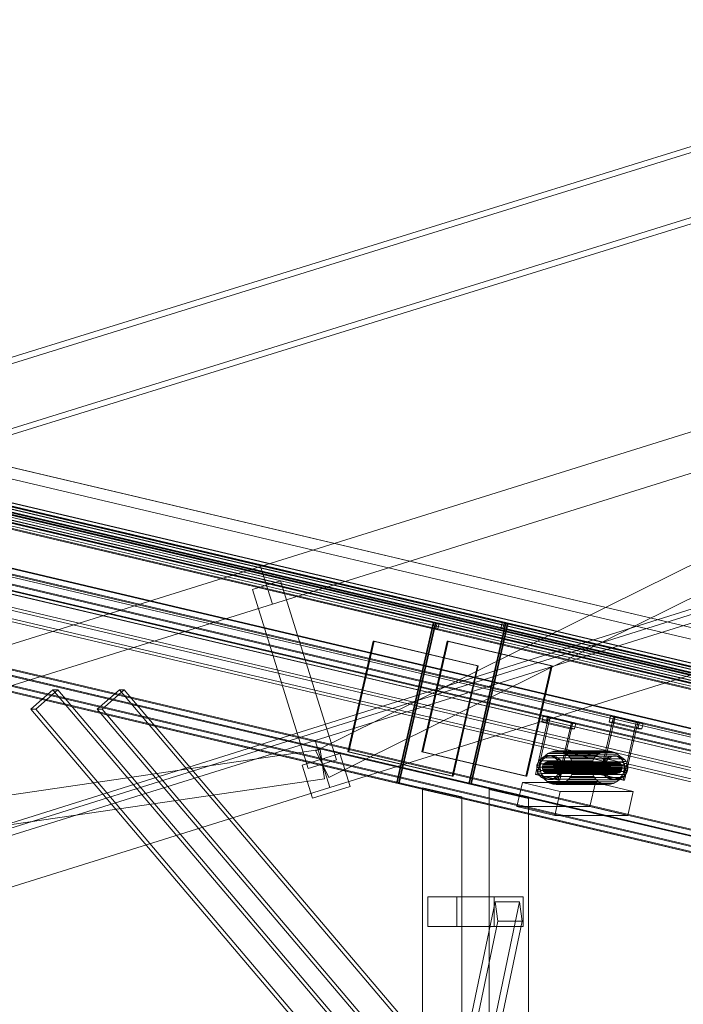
# Model space of a CAD drawing. Header units: millimetres. Extents: x -2233 to 61924, y -68080 to 6847.
# Tile 767 of 1056: x 20240 to 20913, y 1512 to 2510. Entities that reach past the tile are written whole.
import ezdxf

# ---------------------------------------------------------------- set-up
doc = ezdxf.new("R2010")
doc.units = ezdxf.units.MM
for name, color, linetype, lineweight in [('COTAS_P', 1, 'Continuous', 0), ('lateral_C02', 7, 'Continuous', 0), ('lateral_C10', 7, 'Continuous', 0)]:
    doc.layers.add(name, color=color, linetype=linetype, lineweight=lineweight)
doc.dimstyles.new('R19_100', dxfattribs={"dimtxt": 250, "dimasz": 150, "dimexe": 150, "dimexo": 80, "dimgap": 100, "dimtad": 1, "dimtih": 1, "dimtoh": 1, "dimdsep": 46, "dimcen": 0.09, "dimadec": 0, "dimazin": 0, "dimtfac": 1, "dimtdec": 4, "dimtofl": 0, "dimtmove": 0, "dimatfit": 3, "dimfxl": 1, "dimtolj": 1, "dimtzin": 0, "dimarcsym": 0})

# ---------------------------------------------------------------- blocks, each defined once
blk = doc.blocks.new('DIM_R28_4')
at = {"layer": 'COTAS_P'}
for p, q in [((15248.37, 1279.09), (24311.82, 4109.09)), ((24311.82, 4109.09), (24155.23, 4107.34)), ((24311.82, 4109.09), (24182.05, 4021.43)), ((24580.07, 3250), (24311.82, 4109.09)), ((15248.37, 1279.09), (15378.14, 1366.76)), ((15248.37, 1279.09), (15404.97, 1280.85)), ((15516.62, 420), (15248.37, 1279.09))]:
    blk.add_line(p, q, dxfattribs=at)
blk.add_text('9495 P', height=250, rotation=17.34062, dxfattribs=at).set_placement((19750.29, 2789.55))

msp = doc.modelspace()

# ---------------------------------------------------------------- linework, layer by layer
at = {"layer": 'lateral_C02'}
for p, q in [((15575.415, 232.817), (24634.01, 3078.273)), ((15576.913, 228.047), (24635.508, 3073.503)), ((21032.6, 2415.788), (20096.643, 2125.293)), ((20098.422, 2119.563), (21034.379, 2410.057)), ((20117.046, 2059.557), (21053.003, 2350.052)), ((21054.781, 2344.322), (20118.824, 2053.827)), ((20484.747, 1955.55), (21630.207, 2313.212)), ((20540.683, 1768.538), (21629.513, 2307.564)), ((20553.993, 1741.652), (21642.823, 2280.678)), ((20496.669, 1917.368), (21642.129, 2275.03)), ((20539.887, 1778.958), (21685.346, 2136.62)), ((20554.789, 1731.231), (21700.249, 2088.893)), ((19339.287, 1597.888), (20484.747, 1955.55)), ((20484.747, 1955.55), (20496.669, 1917.368)), ((20505.026, 1940.93), (20476.39, 1931.988)), ((20505.026, 1940.93), (20561.656, 1759.565)), ((20533.02, 1750.624), (20476.39, 1931.988)), ((19351.209, 1559.706), (20496.669, 1917.368)), ((19394.427, 1421.296), (20539.887, 1778.958)), ((20539.887, 1778.958), (20554.789, 1731.231)), ((19343.072, 1593.638), (20545.161, 1769.936)), ((20540.683, 1768.538), (20553.993, 1741.652)), ((20545.161, 1769.936), (20549.514, 1740.253)), ((20526.757, 1753.906), (20564.939, 1765.828)), ((20561.656, 1759.565), (20533.02, 1750.624)), ((20575.37, 1732.419), (20564.939, 1765.828)), ((20526.757, 1753.906), (20537.188, 1720.497)), ((19347.425, 1563.956), (20549.514, 1740.253)), ((19409.329, 1373.569), (20554.789, 1731.231)), ((20537.188, 1720.497), (20575.37, 1732.419))]:
    msp.add_line(p, q, dxfattribs=at)
at = {"layer": 'lateral_C10'}
for p, q in [((27636.523, 299.299), (19051.817, 2322.132)), ((19052.31, 2322.132), (27637.016, 299.299)), ((27686.993, 299.299), (19102.287, 2322.132)), ((19102.78, 2322.132), (27687.486, 299.299)), ((18986.506, 2298.702), (27686.506, 248.702)), ((27687.176, 251.624), (18987.176, 2301.624)), ((27735.825, 248.702), (19035.825, 2298.702)), ((19036.495, 2301.624), (27736.495, 251.624)), ((19044.001, 2288.04), (27628.707, 265.207)), ((27629.2, 265.207), (19044.494, 2288.04)), ((19094.471, 2288.04), (27679.177, 265.207)), ((27679.67, 265.207), (19094.964, 2288.04)), ((19053.091, 2279.932), (27618.581, 261.627)), ((27619.251, 264.549), (19053.761, 2282.854)), ((27667.901, 261.627), (19102.41, 2279.932)), ((19103.08, 2282.854), (27668.571, 264.549)), ((19068.902, 2267.296), (27576.745, 262.575)), ((27578.085, 268.419), (19070.242, 2273.141)), ((27590.39, 262.575), (19082.547, 2267.296)), ((19083.887, 2273.141), (27591.73, 268.419)), ((19127.921, 2267.296), (27635.764, 262.575)), ((27637.104, 268.419), (19129.261, 2273.141)), ((27649.41, 262.575), (19141.566, 2267.296)), ((19142.906, 2273.141), (27650.749, 268.419)), ((18891.289, 2246.367), (27725.799, 164.672)), ((27727.139, 170.516), (18892.629, 2252.211)), ((27729.909, 164.672), (18895.399, 2246.367)), ((18896.739, 2252.211), (27731.249, 170.516)), ((18961.159, 2246.367), (27795.668, 164.672)), ((27797.008, 170.516), (18962.499, 2252.211)), ((27799.778, 164.672), (18965.269, 2246.367)), ((18966.609, 2252.211), (27801.118, 170.516)), ((27725.129, 161.75), (18890.619, 2243.445)), ((18891.277, 2243.445), (27725.787, 161.75)), ((27798.451, 161.75), (18963.941, 2243.445)), ((18964.599, 2243.445), (27799.108, 161.75)), ((18963.505, 2198.376), (27663.505, 148.376)), ((27664.175, 151.298), (18964.175, 2201.298)), ((27712.824, 148.376), (19012.824, 2198.376)), ((19013.494, 2201.298), (27713.494, 151.298)), ((20659.786, 1898.438), (19508.767, 2169.655)), ((19509.425, 2169.655), (20660.443, 1898.438)), ((19512.877, 2169.655), (20663.896, 1898.438)), ((20729.655, 1898.438), (19578.637, 2169.655)), ((20733.108, 1898.438), (19582.089, 2169.655)), ((19582.747, 2169.655), (20733.765, 1898.438)), ((19507.427, 2163.811), (20658.446, 1892.594)), ((20662.556, 1892.594), (19511.537, 2163.811)), ((19577.297, 2163.811), (20728.316, 1892.594)), ((20732.425, 1892.594), (19581.407, 2163.811)), ((18868.958, 2148.963), (27703.468, 67.268)), ((27704.125, 67.268), (18869.616, 2148.963)), ((27704.808, 73.112), (18870.298, 2154.807)), ((27707.578, 67.268), (18873.068, 2148.963)), ((18874.408, 2154.807), (27708.918, 73.112)), ((18938.828, 2148.963), (27773.337, 67.268)), ((27774.677, 73.112), (18940.167, 2154.807)), ((18942.28, 2148.963), (27776.79, 67.268)), ((27777.447, 67.268), (18942.938, 2148.963)), ((18944.277, 2154.807), (27778.787, 73.112)), ((19471.474, 2006.991), (20622.493, 1735.774)), ((20623.15, 1735.774), (19472.132, 2006.991)), ((19544.796, 2006.991), (20695.815, 1735.774)), ((20696.472, 1735.774), (19545.454, 2006.991)), ((20659.786, 1898.438), (20622.493, 1735.774)), ((20623.15, 1735.774), (20660.443, 1898.438)), ((20624.414, 1735.321), (20661.707, 1897.985)), ((20625.072, 1735.321), (20662.365, 1897.985)), ((20659.786, 1898.438), (20658.446, 1892.594)), ((20660.443, 1898.438), (20659.786, 1898.438)), ((20663.896, 1898.438), (20659.786, 1898.438)), ((20660.367, 1892.141), (20661.707, 1897.985)), ((21812.726, 1626.768), (20661.707, 1897.985)), ((20661.707, 1897.985), (20662.365, 1897.985)), ((20661.707, 1897.985), (20665.817, 1897.985)), ((20662.365, 1897.985), (21813.384, 1626.768)), ((20662.556, 1892.594), (20663.896, 1898.438)), ((20664.477, 1892.141), (20665.817, 1897.985)), ((20665.817, 1897.985), (21816.836, 1626.768)), ((20733.108, 1898.438), (20695.815, 1735.774)), ((20696.472, 1735.774), (20733.765, 1898.438)), ((20697.736, 1735.321), (20735.029, 1897.985)), ((20698.394, 1735.321), (20735.687, 1897.985)), ((20729.655, 1898.438), (20728.316, 1892.594)), ((20733.765, 1898.438), (20729.655, 1898.438)), ((20730.237, 1892.141), (20731.577, 1897.985)), ((21882.596, 1626.768), (20731.577, 1897.985)), ((20731.577, 1897.985), (20735.687, 1897.985)), ((20732.425, 1892.594), (20733.765, 1898.438)), ((20733.765, 1898.438), (20733.108, 1898.438)), ((20734.347, 1892.141), (20735.687, 1897.985)), ((21886.048, 1626.768), (20735.029, 1897.985)), ((20735.029, 1897.985), (20735.687, 1897.985)), ((20735.687, 1897.985), (21886.706, 1626.768)), ((20658.446, 1892.594), (20662.556, 1892.594)), ((20664.477, 1892.141), (20660.367, 1892.141)), ((20660.367, 1892.141), (21811.386, 1620.924)), ((21815.496, 1620.924), (20664.477, 1892.141)), ((20728.316, 1892.594), (20732.425, 1892.594)), ((20734.347, 1892.141), (20730.237, 1892.141)), ((20730.237, 1892.141), (21881.256, 1620.924)), ((21885.366, 1620.924), (20734.347, 1892.141)), ((20573.13, 1767.706), (20598.81, 1879.72)), ((20574.116, 1767.706), (20599.797, 1879.72)), ((20704.497, 1854.817), (20598.81, 1879.72)), ((20598.81, 1879.72), (20599.797, 1879.72)), ((20599.797, 1879.72), (20705.483, 1854.817)), ((20648.095, 1767.706), (20673.776, 1879.72)), ((20649.082, 1767.706), (20674.763, 1879.72)), ((20779.462, 1854.817), (20673.776, 1879.72)), ((20673.776, 1879.72), (20674.763, 1879.72)), ((20674.763, 1879.72), (20780.449, 1854.817)), ((20704.497, 1854.817), (20678.816, 1742.803)), ((20679.802, 1742.803), (20705.483, 1854.817)), ((20705.483, 1854.817), (20704.497, 1854.817)), ((20779.462, 1854.817), (20753.782, 1742.803)), ((20754.768, 1742.803), (20780.449, 1854.817)), ((20780.449, 1854.817), (20779.462, 1854.817)), ((20274.128, 1830.483), (20251.704, 1810.908)), ((20256.636, 1810.908), (20279.06, 1830.483)), ((20279.06, 1830.483), (20274.128, 1830.483)), ((20677.657, 1355.399), (20274.128, 1830.483)), ((20279.06, 1830.483), (20682.589, 1355.399)), ((20341.532, 1830.483), (20319.108, 1810.908)), ((20324.04, 1810.908), (20346.464, 1830.483)), ((20346.464, 1830.483), (20341.532, 1830.483)), ((20745.061, 1355.399), (20341.532, 1830.483)), ((20346.464, 1830.483), (20749.993, 1355.399)), ((20251.704, 1810.908), (20256.636, 1810.908)), ((20655.233, 1335.823), (20251.704, 1810.908)), ((20660.165, 1335.823), (20256.636, 1810.908)), ((20319.108, 1810.908), (20324.04, 1810.908)), ((20722.637, 1335.823), (20319.108, 1810.908)), ((20727.569, 1335.823), (20324.04, 1810.908)), ((20763.374, 1744.419), (20776.773, 1802.861)), ((20765.018, 1744.419), (20778.417, 1802.861)), ((20769.92, 1797.696), (20771.26, 1803.54)), ((20774.195, 1797.696), (20769.92, 1797.696)), ((20769.92, 1797.696), (20798.744, 1790.904)), ((20800.084, 1796.748), (20771.26, 1803.54)), ((20771.26, 1803.54), (20775.535, 1803.54)), ((20774.195, 1797.696), (20775.535, 1803.54)), ((20803.018, 1790.904), (20774.195, 1797.696)), ((20775.535, 1803.54), (20804.358, 1796.748)), ((20799.832, 1797.427), (20776.773, 1802.861)), ((20776.773, 1802.861), (20778.417, 1802.861)), ((20778.417, 1802.861), (20801.476, 1797.427)), ((20799.832, 1797.427), (20786.433, 1738.985)), ((20788.077, 1738.985), (20801.476, 1797.427)), ((20800.084, 1796.748), (20798.744, 1790.904)), ((20801.476, 1797.427), (20799.832, 1797.427)), ((20804.358, 1796.748), (20800.084, 1796.748)), ((20803.018, 1790.904), (20804.358, 1796.748)), ((20829.134, 1744.419), (20842.533, 1802.861)), ((20830.778, 1744.419), (20844.177, 1802.861)), ((20838.31, 1797.696), (20839.65, 1803.54)), ((20842.585, 1797.696), (20838.31, 1797.696)), ((20838.31, 1797.696), (20867.134, 1790.904)), ((20868.474, 1796.748), (20839.65, 1803.54)), ((20839.65, 1803.54), (20843.925, 1803.54)), ((20865.592, 1797.427), (20842.533, 1802.861)), ((20842.533, 1802.861), (20844.177, 1802.861)), ((20842.585, 1797.696), (20843.925, 1803.54)), ((20871.408, 1790.904), (20842.585, 1797.696)), ((20843.925, 1803.54), (20872.748, 1796.748)), ((20844.177, 1802.861), (20867.235, 1797.427)), ((20865.592, 1797.427), (20852.193, 1738.985)), ((20853.837, 1738.985), (20867.235, 1797.427)), ((20867.235, 1797.427), (20865.592, 1797.427)), ((20868.474, 1796.748), (20867.134, 1790.904)), ((20872.748, 1796.748), (20868.474, 1796.748)), ((20871.408, 1790.904), (20872.748, 1796.748)), ((20798.744, 1790.904), (20803.018, 1790.904)), ((20867.134, 1790.904), (20871.408, 1790.904)), ((20574.116, 1767.706), (20573.13, 1767.706)), ((20573.13, 1767.706), (20678.816, 1742.803)), ((20679.802, 1742.803), (20574.116, 1767.706)), ((20649.082, 1767.706), (20648.095, 1767.706)), ((20648.095, 1767.706), (20753.782, 1742.803)), ((20754.768, 1742.803), (20649.082, 1767.706)), ((20779.028, 1767.348), (20776.081, 1765.872)), ((20782.203, 1768.213), (20779.028, 1767.348)), ((20779.028, 1767.348), (20830.814, 1767.348)), ((20785.483, 1768.434), (20782.203, 1768.213)), ((20782.203, 1768.213), (20833.988, 1768.213)), ((20788.742, 1768.001), (20785.483, 1768.434)), ((20785.483, 1768.434), (20837.268, 1768.434)), ((20791.856, 1766.932), (20788.742, 1768.001)), ((20788.742, 1768.001), (20840.528, 1768.001)), ((20794.704, 1765.268), (20791.856, 1766.932)), ((20791.856, 1766.932), (20843.641, 1766.932)), ((20827.867, 1765.872), (20830.814, 1767.348)), ((20830.814, 1767.348), (20833.988, 1768.213)), ((20833.988, 1768.213), (20837.268, 1768.434)), ((20837.268, 1768.434), (20840.528, 1768.001)), ((20840.528, 1768.001), (20843.641, 1766.932)), ((20843.641, 1766.932), (20846.489, 1765.268)), ((20766.853, 1758.425), (20765.694, 1756.387)), ((20768.382, 1760.195), (20766.853, 1758.425)), ((20766.853, 1758.425), (20769.812, 1758.425)), ((20770.222, 1761.628), (20768.382, 1760.195)), ((20768.382, 1760.195), (20771.341, 1760.195)), ((20769.667, 1758.447), (20768.613, 1755.291)), ((20768.653, 1756.387), (20769.812, 1758.425)), ((20771.309, 1761.335), (20769.667, 1758.447)), ((20769.667, 1758.447), (20821.453, 1758.447)), ((20769.812, 1758.425), (20771.341, 1760.195)), ((20772.302, 1762.67), (20770.222, 1761.628)), ((20770.222, 1761.628), (20773.181, 1761.628)), ((20773.474, 1763.842), (20771.309, 1761.335)), ((20771.309, 1761.335), (20823.094, 1761.335)), ((20771.341, 1760.195), (20773.181, 1761.628)), ((20774.543, 1763.281), (20772.302, 1762.67)), ((20772.302, 1762.67), (20775.261, 1762.67)), ((20773.181, 1761.628), (20775.261, 1762.67)), ((20774.226, 1757.056), (20773.186, 1756.535)), ((20776.081, 1765.872), (20773.474, 1763.842)), ((20773.474, 1763.842), (20825.26, 1763.842)), ((20775.347, 1757.361), (20774.226, 1757.056)), ((20774.226, 1757.056), (20843.274, 1757.056)), ((20776.858, 1763.436), (20774.543, 1763.281)), ((20774.543, 1763.281), (20777.502, 1763.281)), ((20775.261, 1762.67), (20777.502, 1763.281)), ((20776.504, 1757.439), (20775.347, 1757.361)), ((20775.347, 1757.361), (20844.394, 1757.361)), ((20776.081, 1765.872), (20827.867, 1765.872)), ((20777.655, 1757.286), (20776.504, 1757.439)), ((20776.504, 1757.439), (20845.552, 1757.439)), ((20779.159, 1763.131), (20776.858, 1763.436)), ((20776.858, 1763.436), (20779.817, 1763.436)), ((20777.502, 1763.281), (20779.817, 1763.436)), ((20778.754, 1756.909), (20777.655, 1757.286)), ((20777.655, 1757.286), (20846.702, 1757.286)), ((20779.759, 1756.322), (20778.754, 1756.909)), ((20778.754, 1756.909), (20847.801, 1756.909)), ((20781.357, 1762.376), (20779.159, 1763.131)), ((20779.159, 1763.131), (20782.118, 1763.131)), ((20779.817, 1763.436), (20782.118, 1763.131)), ((20783.367, 1761.201), (20781.357, 1762.376)), ((20781.357, 1762.376), (20784.316, 1762.376)), ((20782.118, 1763.131), (20784.316, 1762.376)), ((20785.113, 1759.651), (20783.367, 1761.201)), ((20783.367, 1761.201), (20786.326, 1761.201)), ((20784.316, 1762.376), (20786.326, 1761.201)), ((20786.527, 1757.786), (20785.113, 1759.651)), ((20785.113, 1759.651), (20788.072, 1759.651)), ((20786.326, 1761.201), (20788.072, 1759.651)), ((20787.554, 1755.677), (20786.527, 1757.786)), ((20786.527, 1757.786), (20789.486, 1757.786)), ((20788.072, 1759.651), (20789.486, 1757.786)), ((20789.486, 1757.786), (20790.514, 1755.677)), ((20797.177, 1763.072), (20794.704, 1765.268)), ((20794.704, 1765.268), (20846.489, 1765.268)), ((20799.18, 1760.43), (20797.177, 1763.072)), ((20797.177, 1763.072), (20848.962, 1763.072)), ((20800.636, 1757.442), (20799.18, 1760.43)), ((20799.18, 1760.43), (20850.965, 1760.43)), ((20801.489, 1754.223), (20800.636, 1757.442)), ((20800.636, 1757.442), (20852.421, 1757.442)), ((20820.398, 1755.291), (20821.453, 1758.447)), ((20821.453, 1758.447), (20823.094, 1761.335)), ((20823.094, 1761.335), (20825.26, 1763.842)), ((20825.26, 1763.842), (20827.867, 1765.872)), ((20832.613, 1758.425), (20831.454, 1756.387)), ((20834.141, 1760.195), (20832.613, 1758.425)), ((20832.613, 1758.425), (20835.572, 1758.425)), ((20835.981, 1761.628), (20834.141, 1760.195)), ((20834.141, 1760.195), (20837.101, 1760.195)), ((20834.413, 1756.387), (20835.572, 1758.425)), ((20835.572, 1758.425), (20837.101, 1760.195)), ((20838.062, 1762.67), (20835.981, 1761.628)), ((20835.981, 1761.628), (20838.94, 1761.628)), ((20837.101, 1760.195), (20838.94, 1761.628)), ((20840.303, 1763.281), (20838.062, 1762.67)), ((20838.062, 1762.67), (20841.021, 1762.67)), ((20838.94, 1761.628), (20841.021, 1762.67)), ((20842.618, 1763.436), (20840.303, 1763.281)), ((20840.303, 1763.281), (20843.262, 1763.281)), ((20841.021, 1762.67), (20843.262, 1763.281)), ((20842.234, 1756.535), (20843.274, 1757.056)), ((20844.919, 1763.131), (20842.618, 1763.436)), ((20842.618, 1763.436), (20845.577, 1763.436)), ((20843.262, 1763.281), (20845.577, 1763.436)), ((20843.274, 1757.056), (20844.394, 1757.361)), ((20844.394, 1757.361), (20845.552, 1757.439)), ((20847.116, 1762.376), (20844.919, 1763.131)), ((20844.919, 1763.131), (20847.878, 1763.131)), ((20845.552, 1757.439), (20846.702, 1757.286)), ((20845.577, 1763.436), (20847.878, 1763.131)), ((20846.489, 1765.268), (20848.962, 1763.072)), ((20846.702, 1757.286), (20847.801, 1756.909)), ((20849.127, 1761.201), (20847.116, 1762.376)), ((20847.116, 1762.376), (20850.076, 1762.376)), ((20847.801, 1756.909), (20848.806, 1756.322)), ((20847.878, 1763.131), (20850.076, 1762.376)), ((20848.962, 1763.072), (20850.965, 1760.43)), ((20850.872, 1759.651), (20849.127, 1761.201)), ((20849.127, 1761.201), (20852.086, 1761.201)), ((20850.076, 1762.376), (20852.086, 1761.201)), ((20852.286, 1757.786), (20850.872, 1759.651)), ((20850.872, 1759.651), (20853.832, 1759.651)), ((20850.965, 1760.43), (20852.421, 1757.442)), ((20852.086, 1761.201), (20853.832, 1759.651)), ((20853.314, 1755.677), (20852.286, 1757.786)), ((20852.286, 1757.786), (20855.246, 1757.786)), ((20852.421, 1757.442), (20853.274, 1754.223)), ((20853.832, 1759.651), (20855.246, 1757.786)), ((20855.246, 1757.786), (20856.273, 1755.677)), ((20764.95, 1754.159), (20764.649, 1751.826)), ((20764.649, 1751.826), (20764.802, 1749.479)), ((20764.649, 1751.826), (20767.608, 1751.826)), ((20764.802, 1749.479), (20765.404, 1747.207)), ((20764.802, 1749.479), (20767.761, 1749.479)), ((20765.694, 1756.387), (20764.95, 1754.159)), ((20767.909, 1754.159), (20764.95, 1754.159)), ((20765.404, 1747.207), (20766.432, 1745.098)), ((20765.404, 1747.207), (20768.363, 1747.207)), ((20765.694, 1756.387), (20768.653, 1756.387)), ((20767.608, 1751.826), (20767.909, 1754.159)), ((20767.761, 1749.479), (20767.608, 1751.826)), ((20768.363, 1747.207), (20767.761, 1749.479)), ((20767.909, 1754.159), (20768.653, 1756.387)), ((20768.613, 1755.291), (20768.186, 1751.986)), ((20768.186, 1751.986), (20768.403, 1748.661)), ((20768.186, 1751.986), (20819.971, 1751.986)), ((20769.391, 1745.098), (20768.363, 1747.207)), ((20768.403, 1748.661), (20769.256, 1745.443)), ((20768.403, 1748.661), (20820.189, 1748.661)), ((20820.398, 1755.291), (20768.613, 1755.291)), ((20770.55, 1752.801), (20770.4, 1751.634)), ((20770.4, 1751.634), (20770.476, 1750.461)), ((20770.4, 1751.634), (20839.447, 1751.634)), ((20770.476, 1750.461), (20770.777, 1749.325)), ((20770.476, 1750.461), (20839.524, 1750.461)), ((20770.922, 1753.915), (20770.55, 1752.801)), ((20839.598, 1752.801), (20770.55, 1752.801)), ((20770.777, 1749.325), (20771.291, 1748.27)), ((20770.777, 1749.325), (20839.825, 1749.325)), ((20771.502, 1754.934), (20770.922, 1753.915)), ((20770.922, 1753.915), (20839.97, 1753.915)), ((20771.291, 1748.27), (20771.998, 1747.338)), ((20771.291, 1748.27), (20840.339, 1748.27)), ((20772.266, 1755.819), (20771.502, 1754.934)), ((20771.502, 1754.934), (20840.549, 1754.934)), ((20771.998, 1747.338), (20772.871, 1746.563)), ((20771.998, 1747.338), (20841.046, 1747.338)), ((20773.186, 1756.535), (20772.266, 1755.819)), ((20772.266, 1755.819), (20841.314, 1755.819)), ((20773.186, 1756.535), (20842.234, 1756.535)), ((20779.444, 1746.349), (20780.364, 1747.066)), ((20780.632, 1755.547), (20779.759, 1756.322)), ((20779.759, 1756.322), (20848.806, 1756.322)), ((20780.364, 1747.066), (20781.128, 1747.951)), ((20780.364, 1747.066), (20849.411, 1747.066)), ((20781.339, 1754.614), (20780.632, 1755.547)), ((20780.632, 1755.547), (20849.679, 1755.547)), ((20781.128, 1747.951), (20781.707, 1748.97)), ((20781.128, 1747.951), (20850.176, 1747.951)), ((20781.853, 1753.56), (20781.339, 1754.614)), ((20781.339, 1754.614), (20850.386, 1754.614)), ((20781.707, 1748.97), (20782.08, 1750.084)), ((20781.707, 1748.97), (20850.755, 1748.97)), ((20782.154, 1752.424), (20781.853, 1753.56)), ((20781.853, 1753.56), (20850.9, 1753.56)), ((20782.08, 1750.084), (20782.23, 1751.25)), ((20782.08, 1750.084), (20851.127, 1750.084)), ((20782.23, 1751.25), (20782.154, 1752.424)), ((20782.154, 1752.424), (20851.201, 1752.424)), ((20782.23, 1751.25), (20851.278, 1751.25)), ((20787.264, 1746.497), (20788.009, 1748.726)), ((20788.157, 1753.405), (20787.554, 1755.677)), ((20787.554, 1755.677), (20790.514, 1755.677)), ((20788.009, 1748.726), (20788.31, 1751.058)), ((20788.009, 1748.726), (20790.968, 1748.726)), ((20788.31, 1751.058), (20788.157, 1753.405)), ((20788.157, 1753.405), (20791.116, 1753.405)), ((20788.31, 1751.058), (20791.269, 1751.058)), ((20790.968, 1748.726), (20790.224, 1746.497)), ((20790.514, 1755.677), (20791.116, 1753.405)), ((20791.269, 1751.058), (20790.968, 1748.726)), ((20791.116, 1753.405), (20791.269, 1751.058)), ((20800.225, 1744.437), (20801.279, 1747.594)), ((20801.279, 1747.594), (20801.706, 1750.898)), ((20801.279, 1747.594), (20853.065, 1747.594)), ((20801.706, 1750.898), (20801.489, 1754.223)), ((20801.489, 1754.223), (20853.274, 1754.223)), ((20801.706, 1750.898), (20853.492, 1750.898)), ((20819.971, 1751.986), (20820.398, 1755.291)), ((20820.189, 1748.661), (20819.971, 1751.986)), ((20821.042, 1745.443), (20820.189, 1748.661)), ((20830.71, 1754.159), (20830.408, 1751.826)), ((20830.408, 1751.826), (20830.562, 1749.479)), ((20830.408, 1751.826), (20833.367, 1751.826)), ((20830.562, 1749.479), (20831.164, 1747.207)), ((20830.562, 1749.479), (20833.521, 1749.479)), ((20831.454, 1756.387), (20830.71, 1754.159)), ((20833.669, 1754.159), (20830.71, 1754.159)), ((20831.164, 1747.207), (20832.192, 1745.098)), ((20831.164, 1747.207), (20834.123, 1747.207)), ((20831.454, 1756.387), (20834.413, 1756.387)), ((20833.367, 1751.826), (20833.669, 1754.159)), ((20833.521, 1749.479), (20833.367, 1751.826)), ((20834.123, 1747.207), (20833.521, 1749.479)), ((20833.669, 1754.159), (20834.413, 1756.387)), ((20835.151, 1745.098), (20834.123, 1747.207)), ((20839.447, 1751.634), (20839.598, 1752.801)), ((20839.524, 1750.461), (20839.447, 1751.634)), ((20839.825, 1749.325), (20839.524, 1750.461)), ((20839.598, 1752.801), (20839.97, 1753.915)), ((20840.339, 1748.27), (20839.825, 1749.325)), ((20839.97, 1753.915), (20840.549, 1754.934)), ((20841.046, 1747.338), (20840.339, 1748.27)), ((20840.549, 1754.934), (20841.314, 1755.819)), ((20841.919, 1746.563), (20841.046, 1747.338)), ((20841.314, 1755.819), (20842.234, 1756.535)), ((20849.411, 1747.066), (20848.491, 1746.349)), ((20848.806, 1756.322), (20849.679, 1755.547)), ((20850.176, 1747.951), (20849.411, 1747.066)), ((20849.679, 1755.547), (20850.386, 1754.614)), ((20850.755, 1748.97), (20850.176, 1747.951)), ((20850.386, 1754.614), (20850.9, 1753.56)), ((20851.127, 1750.084), (20850.755, 1748.97)), ((20850.9, 1753.56), (20851.201, 1752.424)), ((20851.278, 1751.25), (20851.127, 1750.084)), ((20851.201, 1752.424), (20851.278, 1751.25)), ((20853.065, 1747.594), (20852.01, 1744.437)), ((20853.024, 1746.497), (20853.768, 1748.726)), ((20853.492, 1750.898), (20853.065, 1747.594)), ((20853.274, 1754.223), (20853.492, 1750.898)), ((20853.916, 1753.405), (20853.314, 1755.677)), ((20853.314, 1755.677), (20856.273, 1755.677)), ((20853.768, 1748.726), (20854.07, 1751.058)), ((20853.768, 1748.726), (20856.728, 1748.726)), ((20854.07, 1751.058), (20853.916, 1753.405)), ((20853.916, 1753.405), (20856.875, 1753.405)), ((20854.07, 1751.058), (20857.029, 1751.058)), ((20856.728, 1748.726), (20855.983, 1746.497)), ((20856.273, 1755.677), (20856.875, 1753.405)), ((20857.029, 1751.058), (20856.728, 1748.726)), ((20856.875, 1753.405), (20857.029, 1751.058)), ((20678.816, 1742.803), (20679.802, 1742.803)), ((20753.782, 1742.803), (20754.768, 1742.803)), ((20765.018, 1744.419), (20763.374, 1744.419)), ((20763.374, 1744.419), (20786.433, 1738.985)), ((20788.077, 1738.985), (20765.018, 1744.419)), ((20766.432, 1745.098), (20767.846, 1743.233)), ((20766.432, 1745.098), (20769.391, 1745.098)), ((20767.846, 1743.233), (20769.591, 1741.683)), ((20767.846, 1743.233), (20770.805, 1743.233)), ((20769.256, 1745.443), (20770.712, 1742.455)), ((20769.256, 1745.443), (20821.042, 1745.443)), ((20770.805, 1743.233), (20769.391, 1745.098)), ((20769.591, 1741.683), (20771.602, 1740.508)), ((20769.591, 1741.683), (20772.551, 1741.683)), ((20770.712, 1742.455), (20772.715, 1739.812)), ((20770.712, 1742.455), (20822.498, 1742.455)), ((20772.551, 1741.683), (20770.805, 1743.233)), ((20771.602, 1740.508), (20773.8, 1739.754)), ((20771.602, 1740.508), (20774.561, 1740.508)), ((20774.561, 1740.508), (20772.551, 1741.683)), ((20772.715, 1739.812), (20775.188, 1737.617)), ((20772.715, 1739.812), (20824.501, 1739.812)), ((20772.871, 1746.563), (20773.876, 1745.975)), ((20772.871, 1746.563), (20841.919, 1746.563)), ((20773.8, 1739.754), (20776.1, 1739.448)), ((20773.8, 1739.754), (20776.759, 1739.754)), ((20773.876, 1745.975), (20774.975, 1745.598)), ((20773.876, 1745.975), (20842.924, 1745.975)), ((20776.759, 1739.754), (20774.561, 1740.508)), ((20774.975, 1745.598), (20776.125, 1745.445)), ((20774.975, 1745.598), (20844.023, 1745.598)), ((20775.188, 1737.617), (20778.036, 1735.953)), ((20775.188, 1737.617), (20826.974, 1737.617)), ((20776.1, 1739.448), (20778.416, 1739.604)), ((20776.1, 1739.448), (20779.06, 1739.448)), ((20776.125, 1745.445), (20777.283, 1745.523)), ((20776.125, 1745.445), (20845.173, 1745.445)), ((20779.06, 1739.448), (20776.759, 1739.754)), ((20777.283, 1745.523), (20778.404, 1745.828)), ((20777.283, 1745.523), (20846.331, 1745.523)), ((20778.404, 1745.828), (20779.444, 1746.349)), ((20778.404, 1745.828), (20847.451, 1745.828)), ((20778.416, 1739.604), (20780.657, 1740.214)), ((20778.416, 1739.604), (20781.375, 1739.604)), ((20781.375, 1739.604), (20779.06, 1739.448)), ((20779.444, 1746.349), (20848.491, 1746.349)), ((20780.657, 1740.214), (20782.737, 1741.256)), ((20780.657, 1740.214), (20783.616, 1740.214)), ((20783.616, 1740.214), (20781.375, 1739.604)), ((20782.737, 1741.256), (20784.577, 1742.69)), ((20782.737, 1741.256), (20785.696, 1741.256)), ((20785.696, 1741.256), (20783.616, 1740.214)), ((20784.577, 1742.69), (20786.106, 1744.459)), ((20784.577, 1742.69), (20787.536, 1742.69)), ((20787.536, 1742.69), (20785.696, 1741.256)), ((20786.106, 1744.459), (20787.264, 1746.497)), ((20786.106, 1744.459), (20789.065, 1744.459)), ((20786.433, 1738.985), (20788.077, 1738.985)), ((20787.264, 1746.497), (20790.224, 1746.497)), ((20789.065, 1744.459), (20787.536, 1742.69)), ((20790.224, 1746.497), (20789.065, 1744.459)), ((20790.864, 1735.536), (20793.811, 1737.012)), ((20793.811, 1737.012), (20796.417, 1739.043)), ((20793.811, 1737.012), (20845.597, 1737.012)), ((20796.417, 1739.043), (20798.583, 1741.55)), ((20796.417, 1739.043), (20848.203, 1739.043)), ((20798.583, 1741.55), (20800.225, 1744.437)), ((20798.583, 1741.55), (20850.369, 1741.55)), ((20800.225, 1744.437), (20852.01, 1744.437)), ((20822.498, 1742.455), (20821.042, 1745.443)), ((20824.501, 1739.812), (20822.498, 1742.455)), ((20826.974, 1737.617), (20824.501, 1739.812)), ((20829.822, 1735.953), (20826.974, 1737.617)), ((20830.778, 1744.419), (20829.134, 1744.419)), ((20829.134, 1744.419), (20852.193, 1738.985)), ((20853.837, 1738.985), (20830.778, 1744.419)), ((20832.192, 1745.098), (20833.605, 1743.233)), ((20832.192, 1745.098), (20835.151, 1745.098)), ((20833.605, 1743.233), (20835.351, 1741.683)), ((20833.605, 1743.233), (20836.565, 1743.233)), ((20836.565, 1743.233), (20835.151, 1745.098)), ((20835.351, 1741.683), (20837.361, 1740.508)), ((20835.351, 1741.683), (20838.31, 1741.683)), ((20838.31, 1741.683), (20836.565, 1743.233)), ((20837.361, 1740.508), (20839.559, 1739.754)), ((20837.361, 1740.508), (20840.321, 1740.508)), ((20840.321, 1740.508), (20838.31, 1741.683)), ((20839.559, 1739.754), (20841.86, 1739.448)), ((20839.559, 1739.754), (20842.518, 1739.754)), ((20842.518, 1739.754), (20840.321, 1740.508)), ((20841.86, 1739.448), (20844.175, 1739.604)), ((20841.86, 1739.448), (20844.819, 1739.448)), ((20842.924, 1745.975), (20841.919, 1746.563)), ((20844.819, 1739.448), (20842.518, 1739.754)), ((20845.597, 1737.012), (20842.649, 1735.536)), ((20844.023, 1745.598), (20842.924, 1745.975)), ((20845.173, 1745.445), (20844.023, 1745.598)), ((20844.175, 1739.604), (20846.416, 1740.214)), ((20844.175, 1739.604), (20847.134, 1739.604)), ((20847.134, 1739.604), (20844.819, 1739.448)), ((20846.331, 1745.523), (20845.173, 1745.445)), ((20848.203, 1739.043), (20845.597, 1737.012)), ((20847.451, 1745.828), (20846.331, 1745.523)), ((20846.416, 1740.214), (20848.497, 1741.256)), ((20846.416, 1740.214), (20849.375, 1740.214)), ((20849.375, 1740.214), (20847.134, 1739.604)), ((20848.491, 1746.349), (20847.451, 1745.828)), ((20850.369, 1741.55), (20848.203, 1739.043)), ((20848.497, 1741.256), (20850.337, 1742.69)), ((20848.497, 1741.256), (20851.456, 1741.256)), ((20851.456, 1741.256), (20849.375, 1740.214)), ((20850.337, 1742.69), (20851.865, 1744.459)), ((20850.337, 1742.69), (20853.296, 1742.69)), ((20852.01, 1744.437), (20850.369, 1741.55)), ((20853.296, 1742.69), (20851.456, 1741.256)), ((20851.865, 1744.459), (20853.024, 1746.497)), ((20851.865, 1744.459), (20854.824, 1744.459)), ((20852.193, 1738.985), (20853.837, 1738.985)), ((20853.024, 1746.497), (20855.983, 1746.497)), ((20854.824, 1744.459), (20853.296, 1742.69)), ((20855.983, 1746.497), (20854.824, 1744.459)), ((20622.493, 1735.774), (20623.15, 1735.774)), ((20625.072, 1735.321), (20624.414, 1735.321)), ((20624.414, 1735.321), (21775.433, 1464.104)), ((21776.091, 1464.104), (20625.072, 1735.321)), ((20648.911, 1730.96), (20688.911, 1721.79)), ((20648.911, 1729.432), (20648.911, 1730.96)), ((20648.911, 1730.96), (20648.911, 12)), ((20688.911, 1720.261), (20648.911, 1729.432)), ((20648.911, 12), (20648.911, 1729.432)), ((20695.815, 1735.774), (20696.472, 1735.774)), ((20698.394, 1735.321), (20697.736, 1735.321)), ((20697.736, 1735.321), (21848.755, 1464.104)), ((21849.413, 1464.104), (20698.394, 1735.321)), ((20716.315, 1730.96), (20756.315, 1721.79)), ((20716.315, 1729.432), (20716.315, 1730.96)), ((20716.315, 1730.96), (20716.315, 12)), ((20756.315, 1720.261), (20716.315, 1729.432)), ((20716.315, 12), (20716.315, 1729.432)), ((20744.584, 1712.138), (20750.167, 1736.489)), ((20788.598, 1727.434), (20750.167, 1736.489)), ((20750.167, 1736.489), (20824.147, 1736.489)), ((20778.036, 1735.953), (20781.15, 1734.884)), ((20778.036, 1735.953), (20829.822, 1735.953)), ((20781.15, 1734.884), (20784.409, 1734.451)), ((20781.15, 1734.884), (20832.935, 1734.884)), ((20788.598, 1727.434), (20783.016, 1703.083)), ((20784.409, 1734.451), (20787.689, 1734.671)), ((20784.409, 1734.451), (20836.195, 1734.451)), ((20787.689, 1734.671), (20790.864, 1735.536)), ((20787.689, 1734.671), (20839.475, 1734.671)), ((20862.578, 1727.434), (20788.598, 1727.434)), ((20790.864, 1735.536), (20842.649, 1735.536)), ((20818.564, 1712.138), (20824.147, 1736.489)), ((20824.147, 1736.489), (20862.578, 1727.434)), ((20832.935, 1734.884), (20829.822, 1735.953)), ((20836.195, 1734.451), (20832.935, 1734.884)), ((20839.475, 1734.671), (20836.195, 1734.451)), ((20842.649, 1735.536), (20839.475, 1734.671)), ((20856.995, 1703.083), (20862.578, 1727.434)), ((20688.911, 1721.79), (20688.911, 1720.261)), ((20688.911, 12), (20688.911, 1721.79)), ((20688.911, 12), (20688.911, 1720.261)), ((20756.315, 1721.79), (20756.315, 1720.261)), ((20756.315, 12), (20756.315, 1721.79)), ((20756.315, 12), (20756.315, 1720.261)), ((20818.564, 1712.138), (20744.584, 1712.138)), ((20744.584, 1712.138), (20783.016, 1703.083)), ((20856.995, 1703.083), (20818.564, 1712.138)), ((20783.016, 1703.083), (20856.995, 1703.083)), ((20654.115, 1590.611), (20654.115, 1620.611)), ((20654.115, 1620.611), (20683.707, 1620.611)), ((20654.115, 1620.611), (20721.519, 1620.611)), ((20683.707, 1620.611), (20683.707, 1590.611)), ((20751.111, 1620.611), (20683.707, 1620.611)), ((20751.111, 1620.611), (20721.519, 1620.611)), ((20721.519, 1620.611), (20721.519, 1590.611)), ((20751.111, 1590.611), (20751.111, 1620.611)), ((20655.317, 1295.465), (20722.721, 1615.465)), ((20747.38, 1615.465), (20679.977, 1295.465)), ((20747.38, 1615.465), (20722.721, 1615.465)), ((20722.721, 1615.465), (20725.249, 1595.757)), ((20749.909, 1595.757), (20747.38, 1615.465)), ((20683.707, 1590.611), (20654.115, 1590.611)), ((20654.115, 1590.611), (20721.519, 1590.611)), ((20657.846, 1275.757), (20725.249, 1595.757)), ((20682.506, 1275.757), (20749.909, 1595.757)), ((20683.707, 1590.611), (20751.111, 1590.611)), ((20721.519, 1590.611), (20751.111, 1590.611)), ((20725.249, 1595.757), (20749.909, 1595.757))]:
    msp.add_line(p, q, dxfattribs=at)

# ---------------------------------------------------------------- dimensions: what is measured, and where the dimension line sits
at = {"layer": 'COTAS_P'}
dim = msp.add_aligned_dim(p1=(15516.618, 420), p2=(24580.067, 3250), distance=900, text='<> P', dimstyle='R19_100', dxfattribs=at)
dim.commit()
dim.dimension.update_dxf_attribs({"geometry": 'DIM_R28_4', "text_midpoint": (19780.096, 2694.095)})

doc.saveas('drawing.dxf')
